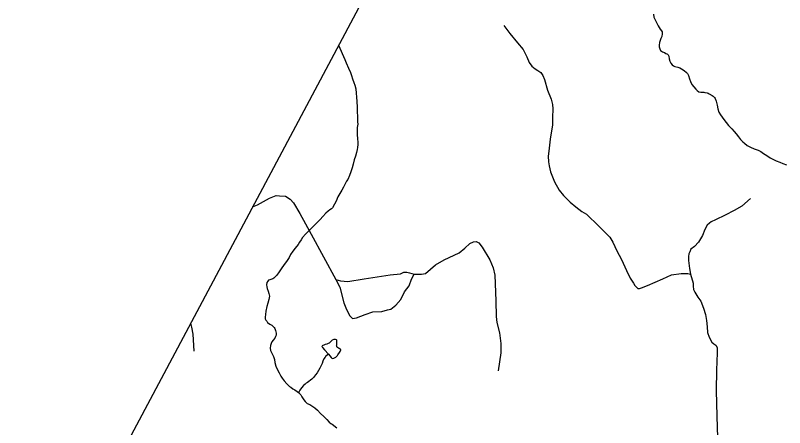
# Model space of a CAD drawing. Extents: x 2220236 to 2384410, y 720751 to 894131.
# Drawn here: x 2279751 to 2286380, y 870894 to 874447 of the extents above; entities that cross this region are included whole.
import ezdxf

# ---------------------------------------------------------------- set-up
doc = ezdxf.new("R2010")
doc.units = 0
doc.layers.add('Default', color=7, linetype='Continuous')

msp = doc.modelspace()

# ---------------------------------------------------------------- linework, layer by layer
at = {"layer": 'Default'}
for points in [[(2293117.8, 894131.3), (2291903.9, 891776.4), (2258821.6, 829664.6), (2255410.5, 823324), (2242088.6, 797598.7), (2231459.6, 775980.5), (2225010.8, 762953.2), (2220575.6, 753519.5)], [(2285251.1, 874457.3), (2285254.6, 874432.6), (2285263.3, 874409.5), (2285277.7, 874379.7), (2285289.7, 874355.5), (2285308.1, 874327.2), (2285320.3, 874313.8), (2285326.3, 874303.9), (2285326.3, 874287.5), (2285322.6, 874265.6), (2285314.7, 874247.7), (2285307.1, 874231.5), (2285301.2, 874213.5), (2285299.4, 874191.3), (2285299.4, 874175.9), (2285303.6, 874157.7), (2285309.9, 874145.1), (2285318, 874137.7), (2285327.7, 874131.6), (2285343.9, 874125.7), (2285356, 874119.6), (2285366.1, 874116.1), (2285371.9, 874112), (2285378, 874107.6), (2285379.8, 874100.4), (2285382.3, 874094.4), (2285386.5, 874072.4), (2285390.3, 874052.6), (2285398.8, 874034.4), (2285410.6, 874020), (2285422.9, 874012.6), (2285434.9, 874006.4), (2285460.4, 873999.3), (2285477, 873993.4), (2285491.2, 873984.9), (2285513.3, 873971.3), (2285533.3, 873955.2), (2285543.5, 873945.1), (2285551.7, 873927.9), (2285560, 873899.8), (2285568.1, 873877.4), (2285580.3, 873851.8), (2285596.6, 873830.2), (2285616.5, 873810.1), (2285626.8, 873798.4), (2285640.6, 873788.3), (2285658.6, 873784.6), (2285673, 873784.3), (2285682.9, 873784.8), (2285692.7, 873782.9), (2285712.6, 873779.2), (2285722.7, 873775.1), (2285731.2, 873771.6)], [(2283960.8, 874359.5), (2284012.1, 874290.4), (2284079.2, 874211.4), (2284126.6, 874154.2), (2284160.1, 874091), (2284179.9, 874039.6), (2284201.6, 874010), (2284231.2, 873986.3), (2284254.9, 873970.5), (2284278.6, 873954.7), (2284296.3, 873929), (2284312.1, 873893.5), (2284337.8, 873802.6), (2284367.4, 873723.6), (2284381.2, 873678.2), (2284383.2, 873642.7), (2284381.2, 873567.6), (2284379.2, 873504.4), (2284359.5, 873380), (2284347.6, 873275.4), (2284343.7, 873233.9), (2284345.7, 873184.5), (2284351.6, 873149), (2284363.4, 873097.6), (2284397, 873012.7), (2284438.4, 872939.6), (2284473.9, 872894.2), (2284531.2, 872836.9), (2284580.5, 872795.5), (2284633.8, 872758), (2284673.3, 872734.3), (2284704.8, 872702.7), (2284748.3, 872661.2), (2284809.4, 872600), (2284872.6, 872534.8), (2284900.2, 872491.3), (2284933.8, 872418.3), (2284973.2, 872343.2), (2285018.6, 872248.4), (2285050.2, 872183.3), (2285077.8, 872139.8), (2285089.7, 872120.1), (2285097.6, 872110.2), (2285105.5, 872100.3), (2285115.3, 872094.4), (2285129.2, 872094.4), (2285146.9, 872098.4), (2285198.2, 872118.1), (2285330.5, 872175.4), (2285405.5, 872210.9), (2285488.4, 872222.8), (2285545.6, 872222.8), (2285569.3, 872216.8)], [(2282537, 874190.2), (2282589.2, 874067.3), (2282602, 874037.5), (2282622.4, 873992.1), (2282638.7, 873954.1), (2282647, 873929.3), (2282657.2, 873900.2), (2282668.4, 873868.2), (2282675.8, 873846.7), (2282684, 873814.4), (2282688.4, 873776.6), (2282690.7, 873742.1), (2282693.2, 873704.3), (2282695.5, 873656.7), (2282697.9, 873615), (2282698.4, 873576.3), (2282698.4, 873548.4), (2282700.4, 873530.3), (2282702.6, 873510.6), (2282697, 873480.5), (2282695.4, 873448.4), (2282695.7, 873418.2), (2282698, 873384.4), (2282702.2, 873352.5), (2282702.5, 873332.8), (2282700.7, 873308.3), (2282696.4, 873291.9), (2282690, 873266.5), (2282681.4, 873233.9), (2282671.5, 873200.6), (2282662.2, 873163.8), (2282652.1, 873132.2), (2282640.5, 873097.9), (2282629, 873066), (2282615.2, 873033.5), (2282605.4, 873017.3), (2282593.5, 872995.6), (2282577.7, 872965.4), (2282564.1, 872939.5), (2282546.5, 872912.9), (2282530.4, 872882.8), (2282514.9, 872847), (2282501.3, 872820.4), (2282483.5, 872788.6), (2282475.5, 872780.6), (2282461.5, 872770.4), (2282447.8, 872759.9), (2282425.8, 872742.3), (2282400.3, 872714.3), (2282376.8, 872687.5), (2282346.9, 872655.4), (2282311.1, 872621), (2282278, 872587.9), (2282251.5, 872562.2), (2282226, 872532.6), (2282212.8, 872513.2), (2282200.5, 872492.1), (2282186.7, 872471.7), (2282160.8, 872442.1), (2282143.2, 872415.2), (2282123.2, 872385.5), (2282109.6, 872361.2), (2282087.9, 872327.2), (2282066, 872298.8), (2282040.6, 872262.5), (2282018.9, 872228.6), (2282001, 872204.3), (2281985.3, 872188.3), (2281977.3, 872181.9), (2281969.3, 872176.1), (2281953.1, 872171.5), (2281943.2, 872167.8)], [(2285731.2, 873771.6), (2285757.1, 873757), (2285765.2, 873751.2), (2285771, 873745.2), (2285775.4, 873739.5), (2285781.1, 873729.6), (2285789.5, 873708.1), (2285798, 873673.5), (2285803.9, 873642.2), (2285814.1, 873614.1), (2285826.4, 873589.9), (2285840.8, 873569.9), (2285856.7, 873548.3), (2285875.2, 873524.3), (2285897.3, 873496.6), (2285925.6, 873469.1), (2285945.8, 873447.4), (2285964, 873424.7), (2285982.2, 873399), (2286000.1, 873377.4), (2286020.4, 873357.9), (2286034.5, 873345.5), (2286058.7, 873325.9), (2286085, 873310), (2286119.1, 873296.8), (2286151, 873284.7), (2286175.4, 873272.7), (2286199.3, 873257.4), (2286227.5, 873239.8), (2286255.9, 873219.5), (2286283.9, 873205.8), (2286307.9, 873193.8), (2286340.1, 873180.7), (2286363.8, 873170.4), (2286396, 873159.2)], [(2281794.5, 872796.1), (2281838.1, 872813.4), (2281939.8, 872872.1), (2281999.6, 872894), (2282028.5, 872891.4), (2282080, 872890.2), (2282119.3, 872864), (2282147.4, 872830.3), (2282202.6, 872738.5), (2282300, 872560.6), (2282511.6, 872171.1)], [(2286086.3, 872868.5), (2286011.3, 872801.4), (2285944.2, 872763.9), (2285867.3, 872724.4), (2285784.4, 872684.9), (2285746.9, 872667.1), (2285733.1, 872657.2), (2285711.4, 872637.5), (2285691.6, 872601.9), (2285673.9, 872550.6), (2285638.3, 872491.4), (2285602.8, 872455.8), (2285573.2, 872432.1), (2285563.3, 872410.4), (2285555.5, 872390.6), (2285551.5, 872368.9), (2285551.5, 872335.3), (2285561.4, 872264.2), (2285569.3, 872216.8)], [(2283187.7, 872216), (2283251.3, 872216), (2283285, 872223.5), (2283371.2, 872296.6), (2283445.1, 872339.6), (2283574.3, 872399.6), (2283623, 872440.8), (2283666.1, 872480.1), (2283699.8, 872495.1), (2283722.3, 872496.9), (2283744.8, 872487.6), (2283774.7, 872450.1), (2283838.4, 872341.5), (2283868.4, 872272.2), (2283883.3, 872208.6), (2283892.7, 871985.7), (2283893.6, 871852.8), (2283901.1, 871800.3), (2283923.6, 871712.3), (2283934.8, 871620.5), (2283934.8, 871540), (2283911.4, 871382.7)], [(2282511.6, 872171.1), (2282552.8, 872159.9), (2282616.5, 872154.3), (2282756.9, 872176.7), (2282981.7, 872212.3), (2283069.7, 872219.8), (2283099.6, 872232.9), (2283124, 872232.9), (2283148.3, 872229.2), (2283187.7, 872216)], [(2281943.2, 872167.8), (2281933.3, 872163.8), (2281925.6, 872155.7), (2281919.4, 872143.7), (2281915.8, 872125.7), (2281918, 872107.7), (2281921.9, 872091.8), (2281928.1, 872071.4), (2281936.5, 872049.9), (2281940.6, 872027.5), (2281934.8, 871999.7), (2281925.5, 871965.5), (2281917.7, 871937.8), (2281909.7, 871897.9), (2281905.8, 871869.1), (2281904.4, 871847.2), (2281904.7, 871833.1), (2281910.4, 871819.2), (2281916.8, 871811.5), (2281924.8, 871801.5), (2281942.8, 871785.7), (2281961, 871776.1), (2281973.2, 871766), (2281981.2, 871757.7), (2281986.9, 871747.7), (2281993.2, 871732.2), (2281997.6, 871708.1), (2281997.6, 871691.7), (2281993.7, 871678), (2281985.9, 871665.7), (2281972.1, 871648), (2281960.3, 871633.5), (2281954.4, 871619.8), (2281950.8, 871601.9), (2281947, 871579.6), (2281948.9, 871557.6), (2281957, 871540.1), (2281965.5, 871523.5), (2281975.4, 871507.9), (2281983.7, 871479.8), (2281987.7, 871455.8), (2281996.3, 871424.4), (2282008.2, 871398), (2282024.6, 871366.5), (2282038.8, 871338.3), (2282049.5, 871320), (2282067.4, 871296.7), (2282089.5, 871271), (2282101.4, 871259.2), (2282113.7, 871249.1), (2282123.7, 871241.4), (2282141.8, 871229.5), (2282158, 871219.4), (2282180, 871205.8), (2282190.6, 871196.7)], [(2282511.6, 872171.1), (2282547.2, 872105.6), (2282582.8, 871970.7), (2282603.4, 871910.8), (2282633.4, 871858.4), (2282657.7, 871835.9), (2282689.5, 871839.6), (2282764.4, 871869.6), (2282831.9, 871892.1), (2282910.5, 871895.8), (2282957.3, 871908.9), (2282987.3, 871916.4), (2283030.3, 871950.1), (2283073.4, 871996.9), (2283105.3, 872064.4), (2283144.6, 872114.9), (2283165.2, 872173), (2283187.7, 872216)], [(2285569.3, 872216.8), (2285593, 872139.8), (2285591, 872112.2), (2285594.9, 872084.5), (2285606.8, 872060.8), (2285632.4, 872017.4), (2285657.1, 871983.8), (2285680.8, 871922.6), (2285698.5, 871869.3), (2285706.4, 871816), (2285712.3, 871762.6), (2285716.3, 871715.2), (2285730.1, 871673.8), (2285753.8, 871630.3), (2285771.6, 871616.5), (2285787.3, 871604.7), (2285791.3, 871600.7), (2285799.2, 871582.9), (2285799.2, 871537.5), (2285793.3, 871389.4), (2285789.3, 871213.6), (2285795.2, 870992.5), (2285801.2, 870806.8)], [(2281260.7, 871793.8), (2281268.9, 871761), (2281280, 871700.1), (2281289.9, 871551.6)], [(2282448.1, 871528.2), (2282461, 871514.2), (2282473.1, 871498.2), (2282479.2, 871492.5), (2282486, 871490.7), (2282495.3, 871492.8), (2282501.2, 871495.3), (2282511.2, 871502.3), (2282526.3, 871516.1), (2282531.3, 871520.9), (2282542.9, 871541), (2282548.6, 871550.7), (2282552.7, 871557.2), (2282554.5, 871563.1), (2282554.5, 871567), (2282550.7, 871571.3), (2282542.6, 871574.8), (2282534.8, 871578.9), (2282526.4, 871585), (2282522.2, 871590.6), (2282520.4, 871594.9), (2282519.5, 871601.5), (2282520, 871608.7), (2282522, 871625.1), (2282521.9, 871639.2), (2282520.8, 871646.4), (2282517.9, 871650.7), (2282510.5, 871654.8), (2282503.9, 871655), (2282495.7, 871652.8), (2282481.7, 871646.6), (2282477.8, 871644), (2282470, 871636), (2282464, 871630.5), (2282455.7, 871623.2), (2282446.1, 871617.8), (2282434.2, 871613.8), (2282420.3, 871610.1), (2282408.4, 871605.5), (2282400.4, 871601.4), (2282396.2, 871599.8), (2282394.5, 871597.5), (2282392.8, 871594.3), (2282394.3, 871589.3), (2282396.5, 871586), (2282414.4, 871563.3), (2282448.1, 871528.2)], [(2282448.1, 871528.2), (2282423.1, 871505.8), (2282419.3, 871500.3), (2282409.2, 871485.7), (2282401.6, 871466.2), (2282395.6, 871447.3), (2282383.6, 871423.9), (2282374.1, 871407.7), (2282362.2, 871385), (2282350.6, 871365.6), (2282336.1, 871347.8), (2282318.9, 871325.2), (2282305.2, 871310.8), (2282295.2, 871302.8), (2282279.2, 871292.3), (2282267.2, 871284.3), (2282257.3, 871278), (2282247.3, 871270), (2282233.5, 871256.5), (2282217.4, 871237.8), (2282203.8, 871216.1), (2282196.1, 871205.4), (2282190.6, 871196.7)], [(2282190.6, 871196.7), (2282196.1, 871191.7), (2282210.2, 871175.6), (2282220.4, 871160), (2282230.5, 871142.4), (2282236.6, 871134.1), (2282249, 871118.4), (2282266.7, 871102.3), (2282287.2, 871093), (2282307, 871082.8), (2282330.9, 871064.9), (2282355.4, 871045.7), (2282381.7, 871017.2), (2282409.7, 870989.4), (2282434.1, 870963.7), (2282456.2, 870940.3), (2282469.8, 870930.1), (2282480.5, 870924), (2282522.5, 870893)]]:
    msp.add_lwpolyline(points, dxfattribs=at)

doc.saveas('drawing.dxf')
